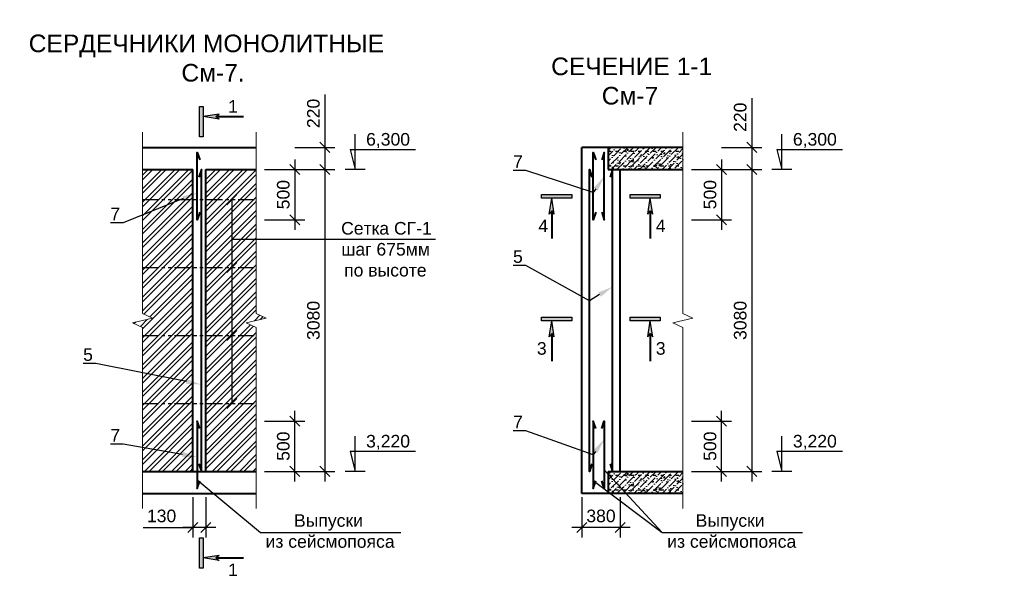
# Model space of a CAD drawing. Header units: millimetres. Extents: x 2063114 to 14983986, y -126020516 to 213791.
# Tile 402 of 656: x 2341801 to 2361382, y -937495 to -926432. Entities that reach past the tile are written whole.
import ezdxf
from ezdxf import colors
from ezdxf.entities.mleader import LeaderData, LeaderLine
from ezdxf.math import Vec2, Vec3

# ---------------------------------------------------------------- set-up
doc = ezdxf.new("R2010")
doc.units = ezdxf.units.MM
doc.linetypes.add('ACAD_ISO03W100', pattern=[30, 12, -18])
doc.linetypes.add('фантомX2', pattern=[127, 63.5, -12.7, 12.7, -12.7, 12.7, -12.7])
doc.layers.get('Defpoints').update_dxf_attribs({"color": 6, "lineweight": 35})
doc.layers.add('PDF _leader', color=7, linetype='Continuous')
doc.layers.add('PDF _wall-380', color=7, linetype='Continuous', true_color=0xb88a5c)
for name, color, linetype, lineweight in [('PLAN', 250, 'Continuous', 25), ('РАЗМЕР АР', 150, 'Continuous', 20), ('Сплошная толстая', 7, 'Continuous', 40)]:
    doc.layers.add(name, color=color, linetype=linetype, lineweight=lineweight)
doc.styles.get("Standard").update_dxf_attribs({"font": 'arial.ttf'})
doc.dimstyles.new('STANDARD$0', dxfattribs={"dimtxt": 250, "dimasz": 200, "dimexe": 200, "dimexo": 300, "dimgap": 100, "dimtad": 1, "dimdec": 0, "dimzin": 1, "dimdsep": 46, "dimtxsty": 'Standard', "dimblk1": 'OBLIQUE', "dimblk2": 'OBLIQUE', "dimsah": 1, "dimcen": 2.5, "dimdle": 200, "dimadec": 0, "dimazin": 0, "dimtfac": 1, "dimtdec": 0, "dimtmove": 0, "dimatfit": 3, "dimldrblk": 'OBLIQUE', "dimfxl": 600, "dimfxlon": 1, "dimtolj": 1, "dimtzin": 1, "dimarcsym": 0})

# ---------------------------------------------------------------- blocks, each defined once
blk = doc.blocks.new('_Oblique')
at = {"color": 0, "linetype": 'ByBlock', "lineweight": -2}
blk.add_line((-0.5, -0.5), (0.5, 0.5), dxfattribs=at)
blk = doc.blocks.new('*D2332')
at = {"layer": 'Defpoints', "color": 0, "lineweight": 30, "transparency": 16777216}
for p in [(2345004, -928969), (2345004, -929409), (2347871, -929409)]:
    blk.add_point(p, dxfattribs=at)
at = {"layer": 'РАЗМЕР АР', "color": 0, "lineweight": -2, "transparency": 16777216}
for p, q in [((2347871, -927917), (2347871, -928969)), ((2347871, -928769), (2347871, -929609)), ((2347271, -928969), (2348071, -928969)), ((2347271, -929409), (2348071, -929409))]:
    blk.add_line(p, q, dxfattribs=at)
at = {"layer": 'РАЗМЕР АР', "color": 0, "lineweight": -2, "transparency": 16777216, "xscale": 200, "yscale": 200, "zscale": 200}
for p, rotation in [((2347871, -928969), 90), ((2347871, -929409), 270)]:
    blk.add_blockref('_Oblique', p, dxfattribs=dict(at, rotation=rotation))
at = {"layer": 'РАЗМЕР АР', "color": 0, "transparency": 16777216, "insert": (2347643, -928295), "char_height": 250, "attachment_point": 5, "rotation": 90}
blk.add_mtext('\\A1;220', dxfattribs=at)
blk = doc.blocks.new('*D2333')
at = {"layer": 'Defpoints', "color": 0, "lineweight": 30, "transparency": 16777216}
for p in [(2345004, -929409), (2344834, -930409), (2347271, -930409)]:
    blk.add_point(p, dxfattribs=at)
at = {"layer": 'РАЗМЕР АР', "color": 0, "lineweight": -2, "transparency": 16777216}
for p, q in [((2347271, -929209), (2347271, -930609)), ((2346671, -929409), (2347471, -929409)), ((2346671, -930409), (2347471, -930409))]:
    blk.add_line(p, q, dxfattribs=at)
at = {"layer": 'РАЗМЕР АР', "color": 0, "lineweight": -2, "transparency": 16777216, "xscale": 200, "yscale": 200, "zscale": 200}
for p, rotation in [((2347271, -929409), 90), ((2347271, -930409), 270)]:
    blk.add_blockref('_Oblique', p, dxfattribs=dict(at, rotation=rotation))
at = {"layer": 'РАЗМЕР АР', "color": 0, "transparency": 16777216, "insert": (2347044, -929909), "char_height": 250, "attachment_point": 5, "rotation": 90}
blk.add_mtext('\\A1;500', dxfattribs=at)
blk = doc.blocks.new('*D2334')
at = {"layer": 'Defpoints', "color": 0, "lineweight": 30, "transparency": 16777216}
for p in [(2344834, -934409), (2347271, -934409), (2345004, -935409)]:
    blk.add_point(p, dxfattribs=at)
at = {"layer": 'РАЗМЕР АР', "color": 0, "lineweight": -2, "transparency": 16777216}
for p, q in [((2347271, -935609), (2347271, -934209)), ((2346671, -934409), (2347471, -934409)), ((2346671, -935409), (2347471, -935409))]:
    blk.add_line(p, q, dxfattribs=at)
at = {"layer": 'РАЗМЕР АР', "color": 0, "lineweight": -2, "transparency": 16777216, "xscale": 200, "yscale": 200, "zscale": 200}
for p, rotation in [((2347271, -934409), 90), ((2347271, -935409), 270)]:
    blk.add_blockref('_Oblique', p, dxfattribs=dict(at, rotation=rotation))
at = {"layer": 'РАЗМЕР АР', "color": 0, "transparency": 16777216, "insert": (2347044, -934909), "char_height": 250, "attachment_point": 5, "rotation": 90}
blk.add_mtext('\\A1;500', dxfattribs=at)
blk = doc.blocks.new('*D2335')
at = {"layer": 'Defpoints', "color": 0, "lineweight": 30, "transparency": 16777216}
for p in [(2345004, -929409), (2345004, -935409), (2347871, -935409)]:
    blk.add_point(p, dxfattribs=at)
at = {"layer": 'РАЗМЕР АР', "color": 0, "lineweight": -2, "transparency": 16777216}
for p, q in [((2347871, -929209), (2347871, -935609)), ((2347271, -929409), (2348071, -929409)), ((2347271, -935409), (2348071, -935409))]:
    blk.add_line(p, q, dxfattribs=at)
at = {"layer": 'РАЗМЕР АР', "color": 0, "lineweight": -2, "transparency": 16777216, "xscale": 200, "yscale": 200, "zscale": 200}
for p, rotation in [((2347871, -929409), 90), ((2347871, -935409), 270)]:
    blk.add_blockref('_Oblique', p, dxfattribs=dict(at, rotation=rotation))
at = {"layer": 'РАЗМЕР АР', "color": 0, "transparency": 16777216, "insert": (2347643, -932409), "char_height": 250, "attachment_point": 5, "rotation": 90}
blk.add_mtext('\\A1;3080', dxfattribs=at)
blk = doc.blocks.new('*D2785')
at = {"layer": 'Defpoints', "color": 0, "lineweight": 30, "transparency": 16777216}
for p in [(2345244, -935409), (2345504, -935409), (2345244, -936524)]:
    blk.add_point(p, dxfattribs=at)
at = {"layer": 'РАЗМЕР АР', "color": 0, "lineweight": -2, "transparency": 16777216}
for p, q in [((2345244, -935924), (2345244, -936724)), ((2345504, -935924), (2345504, -936724)), ((2344259, -936524), (2345244, -936524)), ((2345704, -936524), (2345044, -936524))]:
    blk.add_line(p, q, dxfattribs=at)
at = {"layer": 'РАЗМЕР АР', "color": 0, "lineweight": -2, "transparency": 16777216, "xscale": 200, "yscale": 200, "zscale": 200, "rotation": 180}
blk.add_blockref('_Oblique', (2345244, -936524), dxfattribs=at)
at = {"layer": 'РАЗМЕР АР', "color": 0, "lineweight": -2, "transparency": 16777216, "xscale": 200, "yscale": 200, "zscale": 200}
blk.add_blockref('_Oblique', (2345504, -936524), dxfattribs=at)
at = {"layer": 'РАЗМЕР АР', "color": 0, "transparency": 16777216, "insert": (2344623, -936296), "char_height": 250, "attachment_point": 5}
blk.add_mtext('\\A1;130', dxfattribs=at)
blk = doc.blocks.new('*D2786')
at = {"layer": 'Defpoints', "color": 0, "lineweight": 30, "transparency": 16777216}
for p in [(2353501, -928969), (2353501, -929409), (2356359, -929409)]:
    blk.add_point(p, dxfattribs=at)
at = {"layer": 'РАЗМЕР АР', "color": 0, "lineweight": -2, "transparency": 16777216}
for p, q in [((2356359, -927993), (2356359, -928969)), ((2356359, -928769), (2356359, -929609)), ((2355759, -928969), (2356559, -928969)), ((2355759, -929409), (2356559, -929409))]:
    blk.add_line(p, q, dxfattribs=at)
at = {"layer": 'РАЗМЕР АР', "color": 0, "lineweight": -2, "transparency": 16777216, "xscale": 200, "yscale": 200, "zscale": 200}
for p, rotation in [((2356359, -928969), 90), ((2356359, -929409), 270)]:
    blk.add_blockref('_Oblique', p, dxfattribs=dict(at, rotation=rotation))
at = {"layer": 'РАЗМЕР АР', "color": 0, "transparency": 16777216, "insert": (2356131, -928371), "char_height": 250, "attachment_point": 5, "rotation": 90}
blk.add_mtext('\\A1;220', dxfattribs=at)
blk = doc.blocks.new('*D2787')
at = {"layer": 'Defpoints', "color": 0, "lineweight": 30, "transparency": 16777216}
for p in [(2353501, -929409), (2353511, -930409), (2355759, -930409)]:
    blk.add_point(p, dxfattribs=at)
at = {"layer": 'РАЗМЕР АР', "color": 0, "lineweight": -2, "transparency": 16777216}
for p, q in [((2355759, -929209), (2355759, -930609)), ((2355159, -929409), (2355959, -929409)), ((2355159, -930409), (2355959, -930409))]:
    blk.add_line(p, q, dxfattribs=at)
at = {"layer": 'РАЗМЕР АР', "color": 0, "lineweight": -2, "transparency": 16777216, "xscale": 200, "yscale": 200, "zscale": 200}
for p, rotation in [((2355759, -929409), 90), ((2355759, -930409), 270)]:
    blk.add_blockref('_Oblique', p, dxfattribs=dict(at, rotation=rotation))
at = {"layer": 'РАЗМЕР АР', "color": 0, "transparency": 16777216, "insert": (2355531, -929909), "char_height": 250, "attachment_point": 5, "rotation": 90}
blk.add_mtext('\\A1;500', dxfattribs=at)
blk = doc.blocks.new('*D2788')
at = {"layer": 'Defpoints', "color": 0, "lineweight": 30, "transparency": 16777216}
for p in [(2353511, -934409), (2355759, -934409), (2353741, -935409)]:
    blk.add_point(p, dxfattribs=at)
at = {"layer": 'РАЗМЕР АР', "color": 0, "lineweight": -2, "transparency": 16777216}
for p, q in [((2355759, -935609), (2355759, -934209)), ((2355159, -934409), (2355959, -934409)), ((2355159, -935409), (2355959, -935409))]:
    blk.add_line(p, q, dxfattribs=at)
at = {"layer": 'РАЗМЕР АР', "color": 0, "lineweight": -2, "transparency": 16777216, "xscale": 200, "yscale": 200, "zscale": 200}
for p, rotation in [((2355759, -934409), 90), ((2355759, -935409), 270)]:
    blk.add_blockref('_Oblique', p, dxfattribs=dict(at, rotation=rotation))
at = {"layer": 'РАЗМЕР АР', "color": 0, "transparency": 16777216, "insert": (2355531, -934909), "char_height": 250, "attachment_point": 5, "rotation": 90}
blk.add_mtext('\\A1;500', dxfattribs=at)
blk = doc.blocks.new('*D2789')
at = {"layer": 'Defpoints', "color": 0, "lineweight": 30, "transparency": 16777216}
for p in [(2353491, -929409), (2353741, -935409), (2356359, -935409)]:
    blk.add_point(p, dxfattribs=at)
at = {"layer": 'РАЗМЕР АР', "color": 0, "lineweight": -2, "transparency": 16777216}
for p, q in [((2356359, -929209), (2356359, -935609)), ((2355759, -929409), (2356559, -929409)), ((2355759, -935409), (2356559, -935409))]:
    blk.add_line(p, q, dxfattribs=at)
at = {"layer": 'РАЗМЕР АР', "color": 0, "lineweight": -2, "transparency": 16777216, "xscale": 200, "yscale": 200, "zscale": 200}
for p, rotation in [((2356359, -929409), 90), ((2356359, -935409), 270)]:
    blk.add_blockref('_Oblique', p, dxfattribs=dict(at, rotation=rotation))
at = {"layer": 'РАЗМЕР АР', "color": 0, "transparency": 16777216, "insert": (2356131, -932409), "char_height": 250, "attachment_point": 5, "rotation": 90}
blk.add_mtext('\\A1;3080', dxfattribs=at)
blk = doc.blocks.new('*D2790')
at = {"layer": 'Defpoints', "color": 0, "lineweight": 30, "transparency": 16777216}
for p in [(2352981, -935409), (2353741, -935409), (2352981, -936524)]:
    blk.add_point(p, dxfattribs=at)
at = {"layer": 'РАЗМЕР АР', "color": 0, "lineweight": -2, "transparency": 16777216}
for p, q in [((2352981, -935924), (2352981, -936724)), ((2353741, -935924), (2353741, -936724)), ((2353941, -936524), (2352781, -936524))]:
    blk.add_line(p, q, dxfattribs=at)
at = {"layer": 'РАЗМЕР АР', "color": 0, "lineweight": -2, "transparency": 16777216, "xscale": 200, "yscale": 200, "zscale": 200, "rotation": 180}
blk.add_blockref('_Oblique', (2352981, -936524), dxfattribs=at)
at = {"layer": 'РАЗМЕР АР', "color": 0, "lineweight": -2, "transparency": 16777216, "xscale": 200, "yscale": 200, "zscale": 200}
blk.add_blockref('_Oblique', (2353741, -936524), dxfattribs=at)
at = {"layer": 'РАЗМЕР АР', "color": 0, "transparency": 16777216, "insert": (2353361, -936296), "char_height": 250, "attachment_point": 5}
blk.add_mtext('\\A1;380', dxfattribs=at)

msp = doc.modelspace()

# ---------------------------------------------------------------- hatches: boundary and pattern name
at = {"ltscale": 25}
h = msp.add_hatch(color=256, dxfattribs=at)
h.dxf.hatch_style = 1
h.paths.add_polyline_path([(2345373.87495, -928759.30114), (2345448.87495, -928759.30114), (2345448.87495, -928159.30114), (2345373.87495, -928159.30114)])
for points in [[(2345448.87495, -928359.30114), (2345768.87495, -928409.30114), (2345698.87495, -928359.30114), (2345768.87495, -928309.30114)], [(2352381.45807, -929980.44399), (2352431.45807, -930300.44399), (2352381.45807, -930230.44399), (2352331.45807, -930300.44399)], [(2354341.45807, -929980.44399), (2354291.45807, -930300.44399), (2354341.45807, -930230.44399), (2354391.45807, -930300.44399)], [(2352381.45807, -932416.7739), (2352431.45807, -932736.7739), (2352381.45807, -932666.7739), (2352331.45807, -932736.7739)], [(2354341.45807, -932416.7739), (2354291.45807, -932736.7739), (2354341.45807, -932666.7739), (2354391.45807, -932736.7739)], [(2345448.87495, -937130.53316), (2345768.87495, -937080.53316), (2345698.87495, -937130.53316), (2345768.87495, -937180.53316)]]:
    msp.add_hatch(color=256).paths.add_polyline_path(points)
at = {"lineweight": 9, "ltscale": 150}
h = msp.add_hatch(dxfattribs=at)
h.set_pattern_fill('AR-CONC', color=256, scale=2)
h.set_pattern_definition([(50, (2320563.97, -1282894.4), (364.36934, -31.87817), [38.1, -419.1]), (355, (2320563.97, -1282894.4), (-70.48684, 382.1137), [30.48, -335.28117]), (100.45144, (2320594.33, -1282897.05), (293.8825, 350.2355), [32.38, -356.1805]), (46.1842, (2320563.97, -1282792.8), (542.1581, -84.08466), [57.15, -628.65]), (96.63556, (2320609.15, -1282799.8), (474.8083, 494.85225), [48.57005, -534.2712]), (351.18415, (2320563.97, -1282792.8), (474.8083, 494.85225), [45.7199, -502.9195]), (21, (2320614.77, -1282818.2), (303.22878, -204.5304), [38.1, -419.1]), (326, (2320614.77, -1282818.2), (123.60406, 368.37593), [30.48, -335.28]), (71.45144, (2320640.04, -1282835.24), (426.83284, 163.84554), [32.38, -356.17988]), (37.5, (2320563.97, -1282894.4), (6.177207, 169.11008), [0, -331.216, 0, -340.36, 0, -336.55]), (7.5, (2320563.97, -1282894.4), (133.639325, 200.36115), [0, -194.056, 0, -323.596, 0, -128.27]), (327.5, (2320450.68, -1282894.4), (271.18119, -11.45749), [0, -127, 0, -396.24, 0, -525.78]), (317.5, (2320399.88, -1282894.4), (296.25836, 50.85298), [0, -165.1, 0, -263.144, 0, -373.38])])
h.paths.add_polyline_path([(2353501.45807, -928968.95633), (2353501.45807, -929408.95633), (2354991.45807, -929408.95633), (2354991.45807, -928968.95633)])
at = {"lineweight": 9, "ltscale": 50}
h = msp.add_hatch(dxfattribs=at)
h.set_pattern_fill('ANSI36', color=256, scale=25)
h.set_pattern_definition([(45, (2320563.97, -1282894.395), (42.09495, 154.348152), [198.4375, -39.6875, 0, -39.6875])])
h.paths.add_polyline_path([(2354991.45807, -928968.95633), (2353501.45807, -928968.95633), (2353501.45807, -929408.95633), (2354991.45807, -929408.95633)])
at = {"ltscale": 25}
h = msp.add_hatch(color=256, dxfattribs=at)
h.dxf.hatch_style = 1
h.paths.add_polyline_path([(2352181.45807, -929905.44399), (2352181.45807, -929980.44399), (2352781.45807, -929980.44399), (2352781.45807, -929905.44399)])
h = msp.add_hatch(color=256, dxfattribs=at)
h.dxf.hatch_style = 1
h.paths.add_polyline_path([(2353941.45807, -929905.44399), (2353941.45807, -929980.44399), (2354541.45807, -929980.44399), (2354541.45807, -929905.44399)])
h = msp.add_hatch(color=256, dxfattribs=at)
h.dxf.hatch_style = 1
h.paths.add_polyline_path([(2352181.45807, -932341.7739), (2352181.45807, -932416.7739), (2352781.45807, -932416.7739), (2352781.45807, -932341.7739)])
h = msp.add_hatch(color=256, dxfattribs=at)
h.dxf.hatch_style = 1
h.paths.add_polyline_path([(2353941.45807, -932341.7739), (2353941.45807, -932416.7739), (2354541.45807, -932416.7739), (2354541.45807, -932341.7739)])
at = {"lineweight": 9, "ltscale": 150}
h = msp.add_hatch(dxfattribs=at)
h.set_pattern_fill('AR-CONC', color=256, scale=2)
h.set_pattern_definition([(50, (2320563.97, -1289334.4), (364.36934, -31.87817), [38.1, -419.1]), (355, (2320563.97, -1289334.4), (-70.48684, 382.1137), [30.48, -335.28117]), (100.45144, (2320594.33, -1289337.05), (293.8825, 350.2355), [32.38, -356.1805]), (46.1842, (2320563.97, -1289232.8), (542.1581, -84.08466), [57.15, -628.65]), (96.63556, (2320609.15, -1289239.8), (474.8083, 494.85225), [48.57005, -534.2712]), (351.18415, (2320563.97, -1289232.8), (474.8083, 494.85225), [45.7199, -502.9195]), (21, (2320614.77, -1289258.2), (303.22878, -204.5304), [38.1, -419.1]), (326, (2320614.77, -1289258.2), (123.60406, 368.37593), [30.48, -335.28]), (71.45144, (2320640.04, -1289275.24), (426.83284, 163.84554), [32.38, -356.17988]), (37.5, (2320563.97, -1289334.4), (6.177207, 169.11008), [0, -331.216, 0, -340.36, 0, -336.55]), (7.5, (2320563.97, -1289334.4), (133.639325, 200.36115), [0, -194.056, 0, -323.596, 0, -128.27]), (327.5, (2320450.68, -1289334.4), (271.18119, -11.45749), [0, -127, 0, -396.24, 0, -525.78]), (317.5, (2320399.88, -1289334.4), (296.25836, 50.85298), [0, -165.1, 0, -263.144, 0, -373.38])])
h.paths.add_polyline_path([(2353501.45807, -935408.95633), (2353501.45807, -935848.95633), (2354991.45807, -935848.95633), (2354991.45807, -935408.95633)])
at = {"lineweight": 9, "ltscale": 50}
h = msp.add_hatch(dxfattribs=at)
h.set_pattern_fill('ANSI36', color=256, scale=25)
h.set_pattern_definition([(45, (2320563.97, -1289334.395), (42.09495, 154.348152), [198.4375, -39.6875, 0, -39.6875])])
h.paths.add_polyline_path([(2354991.45807, -935408.95633), (2353501.45807, -935408.95633), (2353501.45807, -935848.95633), (2354991.45807, -935848.95633)])
at = {"ltscale": 25}
h = msp.add_hatch(color=256, dxfattribs=at)
h.dxf.hatch_style = 1
h.paths.add_polyline_path([(2345373.87495, -937330.53316), (2345448.87495, -937330.53316), (2345448.87495, -936730.53316), (2345373.87495, -936730.53316)])
at = {"layer": 'PDF _wall-380', "lineweight": 9, "ltscale": 150}
h = msp.add_hatch(dxfattribs=at)
h.set_pattern_fill('ANSI32', color=256, scale=20)
h.set_pattern_definition([(45, (2262829.35, -1225385.6), (-134.70384, 134.70384), []), (45, (2262919.15, -1225385.6), (-134.70384, 134.70384), [])])
h.paths.add_polyline_path([(2346503.87495, -929408.95633), (2345503.87495, -929408.95633), (2345503.87495, -935408.95633), (2346503.87495, -935408.95633), (2346503.87495, -932550.1976), (2346304.89411, -932455.52631), (2346702.85579, -932362.38635), (2346503.87495, -932270.7777)])
h.paths.add_polyline_path([(2345243.87495, -929408.95633), (2344243.87495, -929408.95633), (2344243.87495, -932270.7777), (2344442.85579, -932362.38635), (2344044.89411, -932455.52631), (2344243.87495, -932550.1976), (2344243.87495, -935408.95633), (2345243.87495, -935408.95633)])

# ---------------------------------------------------------------- linework, layer by layer
for p, q in [((2345768.87495, -928309.30114), (2345448.87495, -928359.30114)), ((2345698.87495, -928359.30114), (2345768.87495, -928309.30114)), ((2345768.87495, -928409.30114), (2345448.87495, -928359.30114)), ((2345768.87495, -928409.30114), (2345698.87495, -928359.30114)), ((2352331.45807, -930300.44399), (2352381.45807, -929980.44399)), ((2352431.45807, -930300.44399), (2352381.45807, -929980.44399)), ((2354291.45807, -930300.44399), (2354341.45807, -929980.44399)), ((2354391.45807, -930300.44399), (2354341.45807, -929980.44399)), ((2352381.45807, -930230.44399), (2352331.45807, -930300.44399)), ((2352431.45807, -930300.44399), (2352381.45807, -930230.44399)), ((2354291.45807, -930300.44399), (2354341.45807, -930230.44399)), ((2354341.45807, -930230.44399), (2354391.45807, -930300.44399)), ((2352331.45807, -932736.7739), (2352381.45807, -932416.7739)), ((2352431.45807, -932736.7739), (2352381.45807, -932416.7739)), ((2354291.45807, -932736.7739), (2354341.45807, -932416.7739)), ((2354391.45807, -932736.7739), (2354341.45807, -932416.7739)), ((2352381.45807, -932666.7739), (2352331.45807, -932736.7739)), ((2352431.45807, -932736.7739), (2352381.45807, -932666.7739)), ((2354291.45807, -932736.7739), (2354341.45807, -932666.7739)), ((2354341.45807, -932666.7739), (2354391.45807, -932736.7739)), ((2345768.87495, -937080.53316), (2345448.87495, -937130.53316)), ((2345768.87495, -937180.53316), (2345448.87495, -937130.53316)), ((2345768.87495, -937080.53316), (2345698.87495, -937130.53316)), ((2345698.87495, -937130.53316), (2345768.87495, -937180.53316))]:
    msp.add_line(p, q)
at = {"lineweight": 40}
for p, q in [((2345698.87495, -928359.30114), (2346248.87495, -928359.30114)), ((2352381.45807, -930230.44399), (2352381.45807, -930780.44399)), ((2354341.45807, -930230.44399), (2354341.45807, -930780.44399)), ((2352381.45807, -932666.7739), (2352381.45807, -933216.7739)), ((2354341.45807, -932666.7739), (2354341.45807, -933216.7739)), ((2345698.87495, -937130.53316), (2346248.87495, -937130.53316))]:
    msp.add_line(p, q, dxfattribs=at)
at = {"ltscale": 0.001}
for p, q in [((2348471.07246, -929408.95633), (2348471.07246, -928708.95633)), ((2356958.65558, -929408.95633), (2356958.65558, -928708.95633)), ((2348371.07246, -929008.95633), (2349675.80795, -929008.95633)), ((2348371.07246, -929008.95633), (2348471.07246, -929408.95633)), ((2356858.65558, -929008.95633), (2358163.39107, -929008.95633)), ((2356858.65558, -929008.95633), (2356958.65558, -929408.95633)), ((2348471.07246, -935408.95633), (2348471.07246, -934708.95633)), ((2356958.65558, -935408.95633), (2356958.65558, -934708.95633)), ((2348371.07246, -935008.95633), (2349675.80795, -935008.95633)), ((2348371.07246, -935008.95633), (2348471.07246, -935408.95633)), ((2356858.65558, -935008.95633), (2358163.39107, -935008.95633)), ((2356858.65558, -935008.95633), (2356958.65558, -935408.95633))]:
    msp.add_line(p, q, dxfattribs=at)
at = {"linetype": 'ACAD_ISO03W100', "ltscale": 5}
for p, q in [((2353501.45807, -929043.95633), (2354991.45807, -929043.95633)), ((2353501.45807, -929333.95633), (2354991.45807, -929333.95633)), ((2353501.45807, -935483.95633), (2354991.45807, -935483.95633)), ((2353501.45807, -935773.95633), (2354991.45807, -935773.95633))]:
    msp.add_line(p, q, dxfattribs=at)
at = {"ltscale": 0.00075}
for p, q in [((2348671.07246, -929408.95633), (2348271.07246, -929408.95633)), ((2357158.65558, -929408.95633), (2356758.65558, -929408.95633)), ((2348671.07246, -935408.95633), (2348271.07246, -935408.95633)), ((2357158.65558, -935408.95633), (2356758.65558, -935408.95633))]:
    msp.add_line(p, q, dxfattribs=at)
at = {"linetype": 'фантомX2', "ltscale": 5}
for p, q in [((2344243.87495, -930008.95633), (2346503.87495, -930008.95633)), ((2344243.87495, -931358.95633), (2346503.87495, -931358.95633)), ((2344243.87495, -932708.95633), (2346503.87495, -932708.95633)), ((2344243.87495, -934058.95633), (2346503.87495, -934058.95633))]:
    msp.add_line(p, q, dxfattribs=at)
at = {"ltscale": 150}
for p, q in [((2345921.42407, -930108.95633), (2346121.42407, -929908.95633)), ((2346021.42407, -930008.95633), (2346021.42407, -934058.95633)), ((2350069.59017, -930800.31288), (2346021.42407, -930800.31288)), ((2345921.42407, -931458.95633), (2346121.42407, -931258.95633)), ((2345921.42407, -932808.95633), (2346121.42407, -932608.95633)), ((2345921.42407, -934158.95633), (2346121.42407, -933958.95633)), ((2345243.87495, -935809.65741), (2345243.87495, -935808.95633)), ((2345503.87495, -935809.65741), (2345503.87495, -935808.95633)), ((2353231.45807, -935809.65741), (2353231.45807, -935808.95633)), ((2353491.45807, -935809.65741), (2353491.45807, -935808.95633))]:
    msp.add_line(p, q, dxfattribs=at)
at = {"ltscale": 25}
for points in [[(2345448.87495, -928759.30114), (2345373.87495, -928759.30114), (2345373.87495, -928159.30114), (2345448.87495, -928159.30114)], [(2352181.45807, -929980.44399), (2352181.45807, -929905.44399), (2352781.45807, -929905.44399), (2352781.45807, -929980.44399)], [(2353941.45807, -929980.44399), (2353941.45807, -929905.44399), (2354541.45807, -929905.44399), (2354541.45807, -929980.44399)], [(2352181.45807, -932416.7739), (2352181.45807, -932341.7739), (2352781.45807, -932341.7739), (2352781.45807, -932416.7739)], [(2353941.45807, -932416.7739), (2353941.45807, -932341.7739), (2354541.45807, -932341.7739), (2354541.45807, -932416.7739)], [(2345448.87495, -937330.53316), (2345373.87495, -937330.53316), (2345373.87495, -936730.53316), (2345448.87495, -936730.53316)]]:
    msp.add_lwpolyline(points, close=True, dxfattribs=at)
at = {"ltscale": 150}
msp.add_lwpolyline([(2353206.45807, -935588.68868), (2354579.42673, -936623.29477), (2353426.45807, -935377.59652)], dxfattribs=at)
for points in [[(2345333.87495, -935577.15549), (2346591.84361, -936623.29477)], [(2346591.84361, -936623.29477), (2349382.79705, -936623.29477)], [(2354579.42673, -936623.29477), (2357370.38017, -936623.29477)]]:
    msp.add_lwpolyline(points)
at = {"layer": 'PDF _leader', "lineweight": 13}
for points in [[(2344243.87495, -936150.1976), (2344243.87495, -932550.1976), (2344044.89411, -932455.52631), (2344442.85579, -932362.38635), (2344243.87495, -932270.7777), (2344243.87495, -928670.7777)], [(2346503.87495, -936150.1976), (2346503.87495, -932550.1976), (2346304.89411, -932455.52631), (2346702.85579, -932362.38635), (2346503.87495, -932270.7777), (2346503.87495, -928670.7777)], [(2354991.45807, -936150.1976), (2354991.45807, -932550.1976), (2354792.47724, -932455.52631), (2355190.43891, -932362.38635), (2354991.45807, -932270.7777), (2354991.45807, -928670.7777)]]:
    msp.add_lwpolyline(points, dxfattribs=at)
at = {"layer": 'Сплошная толстая', "ltscale": 150}
for p, q in [((2344243.87495, -928968.95633), (2346503.87495, -928968.95633)), ((2352981.45807, -935848.95633), (2352981.45807, -928968.95633)), ((2354991.45807, -928968.95633), (2352981.45807, -928968.95633)), ((2353501.45807, -928968.95633), (2353501.45807, -929408.95633)), ((2344243.87495, -929408.95633), (2345243.87495, -929408.95633)), ((2345243.87495, -935408.95633), (2345243.87495, -929408.95633)), ((2345503.87495, -935408.95633), (2345503.87495, -929408.95633)), ((2345503.87495, -929408.95633), (2346503.87495, -929408.95633)), ((2353501.45807, -929408.95633), (2354991.45807, -929408.95633)), ((2353741.45807, -935408.95633), (2353741.45807, -929408.95633)), ((2344243.87495, -935408.95633), (2346503.87495, -935408.95633)), ((2353501.45807, -935408.95633), (2354991.45807, -935408.95633)), ((2353501.45807, -935408.95633), (2353501.45807, -935848.95633)), ((2344243.87495, -935848.95633), (2346503.87495, -935848.95633)), ((2354991.45807, -935848.95633), (2352981.45807, -935848.95633))]:
    msp.add_line(p, q, dxfattribs=at)
for points in [[(2345383.87495, -930258.95633), (2345333.87495, -930408.95633), (2345333.87495, -929068.95633), (2345383.87495, -929218.95633)], [(2353256.45807, -930258.95633), (2353206.45807, -930408.95633), (2353206.45807, -929068.95633), (2353256.45807, -929218.95633)], [(2353376.45807, -930258.95633), (2353426.45807, -930408.95633), (2353426.45807, -929068.95633), (2353376.45807, -929218.95633)], [(2345363.87495, -935258.95633), (2345413.87495, -935408.95633), (2345413.87495, -929408.95633), (2345363.87495, -929558.95633)], [(2353181.45807, -935258.95633), (2353131.45807, -935408.95633), (2353131.45807, -929408.95633), (2353181.45807, -929558.95633)], [(2353541.45807, -935258.95633), (2353591.45807, -935408.95633), (2353591.45807, -929408.95633), (2353541.45807, -929558.95633)], [(2345383.87495, -934558.95633), (2345333.87495, -934408.95633), (2345333.87495, -935748.95633), (2345383.87495, -935598.95633)], [(2353256.45807, -934558.95633), (2353206.45807, -934408.95633), (2353206.45807, -935748.95633), (2353256.45807, -935598.95633)], [(2353376.45807, -934558.95633), (2353426.45807, -934408.95633), (2353426.45807, -935748.95633), (2353376.45807, -935598.95633)]]:
    msp.add_lwpolyline(points, dxfattribs=at)

# ---------------------------------------------------------------- texts
at = {"ltscale": 100, "char_height": 350, "attachment_point": 4}
for s, insert, width in [('\\pi105.73846;{\\C0;СЕРДЕЧНИКИ МОНОЛИТНЫЕ}\\P\\pi2870.52359;  См-7.', (2341874.87668, -927196.97852), 7230.0990168), ('\\pi161.90169;{\\C0;СЕРДЕЧНИКИ МОНОЛИТНЫЕ}\\P\\pi3074.70865;См-6.', (2323209.00519, -927409.8929), 7342.4254816), ('\\pi385.90402;{\\C0;СЕЧЕНИЕ 1-1\\P\\pi1392.45245;}См-6', (2333304.65382, -927510.17908), 3862.1218101), ('\\pi483.17643;{\\C0;СЕЧЕНИЕ 1-1} \\P\\pi1489.60549;См-7', (2351886.54515, -927653.53258), 4056.6666475)]:
    msp.add_mtext(s, dxfattribs=dict(at, insert=insert, width=width))
at = {"char_height": 250}
for s, insert, width, attachment_point in [('1', (2345946.21433, -928030.70129), 102.5, 1), ('6,300', (2349126.8571, -928832.35489), 1459.8696196, 5), ('6,300', (2357614.44022, -928832.35489), 1459.8696196, 5), ('4', (2352115.97068, -930403.9385), 140.9752569, 1), ('4', (2354452.25064, -930403.9385), 140.9752569, 1), ('3', (2352086.86114, -932840.2684), 140.9752569, 1), ('3', (2354452.25064, -932840.2684), 140.9752569, 1), ('3,220', (2349126.8571, -934832.35489), 1459.8696196, 5), ('3,220', (2357614.44022, -934832.35489), 1459.8696196, 5), ('\\pi1581.5052;Выпуски\\P\\pi917.87969; из сейсмопояса', (2345675.69709, -936260.70481), 4484.4633382, 1), ('\\pi1581.5052;Выпуски\\P\\pi917.87969; из сейсмопояса', (2353663.28021, -936260.70481), 4484.4633382, 1), ('\\pi1581.5052;{\\C7;Выпуски\\P\\pi917.87969; из сейсмопояса}', (2327058.62204, -936720.20323), 4484.4633382, 1), ('\\pi1581.5052;{\\C7;Выпуски\\P\\pi917.87969; из сейсмопояса}', (2335702.20418, -936823.36378), 4484.4633382, 1), ('1', (2345946.21433, -937241.59037), 140.9752569, 1)]:
    msp.add_mtext(s, dxfattribs=dict(at, insert=insert, width=width, attachment_point=attachment_point))
at = {"layer": 'PLAN', "lineweight": 13, "ltscale": 0.13, "char_height": 250, "width": 3061.9173965, "attachment_point": 1}
for s, insert in [('\\pi670.53919;Сетка СГ-1\\P\\pi674.0351;шаг 675мм\\P\\pi729.79908;по высоте', (2347523.28922, -930452.78784)), ('\\pi670.53919;{\\C7;Сетка СГ-1\\P\\pi674.0351;шаг 675мм\\P\\pi729.79908;по высоте}', (2328906.21417, -931379.76612))]:
    msp.add_mtext(s, dxfattribs=dict(at, insert=insert))

# ---------------------------------------------------------------- dimensions: what is measured, and where the dimension line sits
at = {"layer": 'РАЗМЕР АР'}
for base, p1, p2, picture, middle in [((2347871.07246, -929408.95633), (2345003.87495, -928968.95633), (2345003.87495, -929408.95633), '*D2332', (2347871.07246, -928294.56506)), ((2356358.65558, -929408.95633), (2353501.45807, -928968.95633), (2353501.45807, -929408.95633), '*D2786', (2356358.65558, -928370.96239))]:
    dim = msp.add_linear_dim(base=base, p1=p1, p2=p2, angle=90, dimstyle='STANDARD$0', override={"dimlfac": 0.5, "dimtmove": 1}, dxfattribs=at)
    dim.commit()
    dim.dimension.update_dxf_attribs({"geometry": picture, "text_midpoint": middle, "dimtype": 160})
for base, p1, p2, picture, middle in [((2347271.15315, -930408.95633), (2345003.87495, -929408.95633), (2344833.87495, -930408.95633), '*D2333', (2347043.50991, -929908.95633)), ((2355758.73627, -930408.95633), (2353501.45807, -929408.95633), (2353511.45807, -930408.95633), '*D2787', (2355531.09303, -929908.95633)), ((2347271.15315, -934408.95633), (2345003.87495, -935408.95633), (2344833.87495, -934408.95633), '*D2334', (2347043.50991, -934908.95633)), ((2355758.73627, -934408.95633), (2353741.45807, -935408.95633), (2353511.45807, -934408.95633), '*D2788', (2355531.09303, -934908.95633))]:
    dim = msp.add_linear_dim(base=base, p1=p1, p2=p2, angle=90, dimstyle='STANDARD$0', override={"dimlfac": 0.5, "dimtmove": 1}, dxfattribs=at)
    dim.commit()
    dim.dimension.update_dxf_attribs({"geometry": picture, "text_midpoint": middle})
for base, p1, p2, picture, middle in [((2347871.07246, -935408.95633), (2345003.87495, -929408.95633), (2345003.87495, -935408.95633), '*D2335', (2347643.34395, -932408.95633)), ((2356358.65558, -935408.95633), (2353491.45807, -929408.95633), (2353741.45807, -935408.95633), '*D2789', (2356130.92707, -932408.95633))]:
    dim = msp.add_linear_dim(base=base, p1=p1, p2=p2, angle=90, text='3080', dimstyle='STANDARD$0', override={"dimlfac": 0.5, "dimtmove": 1}, dxfattribs=at)
    dim.commit()
    dim.dimension.update_dxf_attribs({"geometry": picture, "text_midpoint": middle})
dim = msp.add_linear_dim(base=(2345243.87495, -936524.0286), p1=(2345503.87495, -935408.95633), p2=(2345243.87495, -935408.95633), dimstyle='STANDARD$0', override={"dimlfac": 0.5, "dimtmove": 1}, dxfattribs=at)
dim.commit()
dim.dimension.update_dxf_attribs({"geometry": '*D2785', "text_midpoint": (2344622.641, -936524.0286), "dimtype": 160})
dim = msp.add_linear_dim(base=(2352981.45807, -936524.0286), p1=(2353741.45807, -935408.95633), p2=(2352981.45807, -935408.95633), dimstyle='STANDARD$0', override={"dimlfac": 0.5, "dimtmove": 1}, dxfattribs=at)
dim.commit()
dim.dimension.update_dxf_attribs({"geometry": '*D2790', "text_midpoint": (2353361.45807, -936296.30009)})

# ---------------------------------------------------------------- leaders
ml = msp.add_multileader_mtext('Standard')
ml.set_content('7', color=256)
ml.set_leader_properties(color=256, linetype='ByLayer', lineweight=-1)
ml.build(insert=Vec2(0, 0))
ml.multileader.update_dxf_attribs({"has_dogleg": 0, "text_left_attachment_type": 6, "text_right_attachment_type": 6, "dogleg_length": 0.36, "arrow_head_size": 300})
ctx = ml.context
ctx.base_point, ctx.char_height, ctx.arrow_head_size, ctx.landing_gap_size, ctx.plane_origin = Vec3(2351583.92034, -929430.36195), 250, 300, 60.75, Vec3(2353912.77896, -929765.62224)
ctx.left_attachment, ctx.right_attachment, ctx.text_align_type = 6, 6, 2
notes = []
notes.append((ctx, [(0, (1, 1, 0), (2351867.69267, -929430.36195), (-1, 0), 0.4374, [(1, [(2353426.45807, -929549.49615), (2353206.45807, -929869.45777)], 0, [])])]))
ctx.mtext.insert, ctx.mtext.alignment, ctx.mtext.flow_direction = Vec3(2351806.50527, -929130.36195), 3, 5
ml = msp.add_multileader_mtext('Standard')
ml.set_content('7', color=256)
ml.set_leader_properties(color=256, linetype='ByLayer', lineweight=-1)
ml.build(insert=Vec2(0, 0))
ml.multileader.update_dxf_attribs({"has_dogleg": 0, "text_left_attachment_type": 6, "text_right_attachment_type": 6, "dogleg_length": 0.36, "arrow_head_size": 300})
ctx = ml.context
ctx.base_point, ctx.char_height, ctx.arrow_head_size, ctx.landing_gap_size, ctx.plane_origin = Vec3(2343575.35643, -930466.90477), 250, 300, 60.75, Vec3(2345845.19584, -929430.72042)
ctx.left_attachment, ctx.right_attachment, ctx.text_align_type = 6, 6, 2
notes.append((ctx, [(0, (1, 1, 0), (2343859.12876, -930466.90477), (-1, 0), 0.4374, [(0, [(2345333.87495, -929875.80959)], 0, [])])]))
ctx.mtext.insert, ctx.mtext.alignment, ctx.mtext.flow_direction = Vec3(2343797.94136, -930166.90477), 3, 5
ml = msp.add_multileader_mtext('Standard')
ml.set_content('5', color=256)
ml.set_leader_properties(color=256, linetype='ByLayer', lineweight=-1)
ml.build(insert=Vec2(0, 0))
ml.multileader.update_dxf_attribs({"has_dogleg": 0, "text_left_attachment_type": 6, "text_right_attachment_type": 6, "dogleg_length": 0.36, "arrow_head_size": 300})
ctx = ml.context
ctx.base_point, ctx.char_height, ctx.arrow_head_size, ctx.landing_gap_size, ctx.plane_origin = Vec3(2351579.99811, -931315.19406), 250, 300, 60.75, Vec3(2353912.77896, -931199.10228)
ctx.left_attachment, ctx.right_attachment, ctx.text_align_type = 6, 6, 2
notes.append((ctx, [(0, (1, 1, 0), (2351867.69267, -931315.19406), (-1, 0), 0.4374, [(1, [(2353591.45807, -931740.54949), (2353131.45807, -932017.84136)], 0, [])])]))
ctx.mtext.insert, ctx.mtext.alignment, ctx.mtext.flow_direction = Vec3(2351806.50527, -931015.19406), 3, 5
ml = msp.add_multileader_mtext('Standard')
ml.set_content('5', color=256)
ml.set_leader_properties(color=256, linetype='ByLayer', lineweight=-1)
ml.build(insert=Vec2(0, 0))
ml.multileader.update_dxf_attribs({"has_dogleg": 0, "text_left_attachment_type": 6, "text_right_attachment_type": 6, "dogleg_length": 0.36, "arrow_head_size": 300})
ctx = ml.context
ctx.base_point, ctx.char_height, ctx.arrow_head_size, ctx.landing_gap_size, ctx.plane_origin = Vec3(2343030.25714, -933263.19921), 250, 300, 60.75, Vec3(2345925.19584, -933238.87362)
ctx.left_attachment, ctx.right_attachment, ctx.text_align_type = 6, 6, 2
notes.append((ctx, [(0, (1, 1, 0), (2343317.9517, -933263.19921), (-1, 0), 0.4374, [(0, [(2345413.87495, -933683.9628)], 0, [])])]))
ctx.mtext.insert, ctx.mtext.alignment, ctx.mtext.flow_direction = Vec3(2343256.7643, -932963.19921), 3, 5
ml = msp.add_multileader_mtext('Standard')
ml.set_content('7', color=256)
ml.set_leader_properties(color=256, linetype='ByLayer', lineweight=-1)
ml.build(insert=Vec2(0, 0))
ml.multileader.update_dxf_attribs({"has_dogleg": 0, "text_left_attachment_type": 6, "text_right_attachment_type": 6, "dogleg_length": 0.36, "arrow_head_size": 300})
ctx = ml.context
ctx.base_point, ctx.char_height, ctx.arrow_head_size, ctx.landing_gap_size, ctx.plane_origin = Vec3(2351583.92034, -934603.87754), 250, 300, 60.75, Vec3(2353912.77896, -934939.13783)
ctx.left_attachment, ctx.right_attachment, ctx.text_align_type = 6, 6, 2
notes.append((ctx, [(0, (1, 1, 0), (2351867.69267, -934603.87754), (-1, 0), 0.4374, [(1, [(2353426.45807, -934773.32974), (2353206.45807, -935078.95633)], 0, [])])]))
ctx.mtext.insert, ctx.mtext.alignment, ctx.mtext.flow_direction = Vec3(2351806.50527, -934303.87754), 3, 5
ml = msp.add_multileader_mtext('Standard')
ml.set_content('7', color=256)
ml.set_leader_properties(color=256, linetype='ByLayer', lineweight=-1)
ml.build(insert=Vec2(0, 0))
ml.multileader.update_dxf_attribs({"has_dogleg": 0, "text_left_attachment_type": 6, "text_right_attachment_type": 6, "dogleg_length": 0.36, "arrow_head_size": 300})
ctx = ml.context
ctx.base_point, ctx.char_height, ctx.arrow_head_size, ctx.landing_gap_size, ctx.plane_origin = Vec3(2343575.35643, -934868.89954), 250, 300, 60.75, Vec3(2345845.19584, -933832.71519)
ctx.left_attachment, ctx.right_attachment, ctx.text_align_type = 6, 6, 2
notes.append((ctx, [(0, (1, 1, 0), (2343859.12876, -934868.89954), (-1, 0), 0.4374, [(0, [(2345333.87495, -935122.13393)], 0, [])])]))
ctx.mtext.insert, ctx.mtext.alignment, ctx.mtext.flow_direction = Vec3(2343797.94136, -934568.89954), 3, 5
for ctx, leaders in notes:
    for number, flags, end, landing, length, lines in leaders:
        leader = LeaderData()
        leader.index, (leader.has_last_leader_line, leader.has_dogleg_vector, leader.attachment_direction) = number, flags
        leader.last_leader_point, leader.dogleg_vector, leader.dogleg_length = Vec3(end), Vec3(landing), length
        for number, points, colour, breaks in lines:
            line = LeaderLine()
            line.index, line.vertices, line.color, line.breaks = number, Vec3.list(points), colors.encode_raw_color(colour), breaks
            leader.lines.append(line)
        ctx.leaders.append(leader)

doc.saveas('drawing.dxf')
